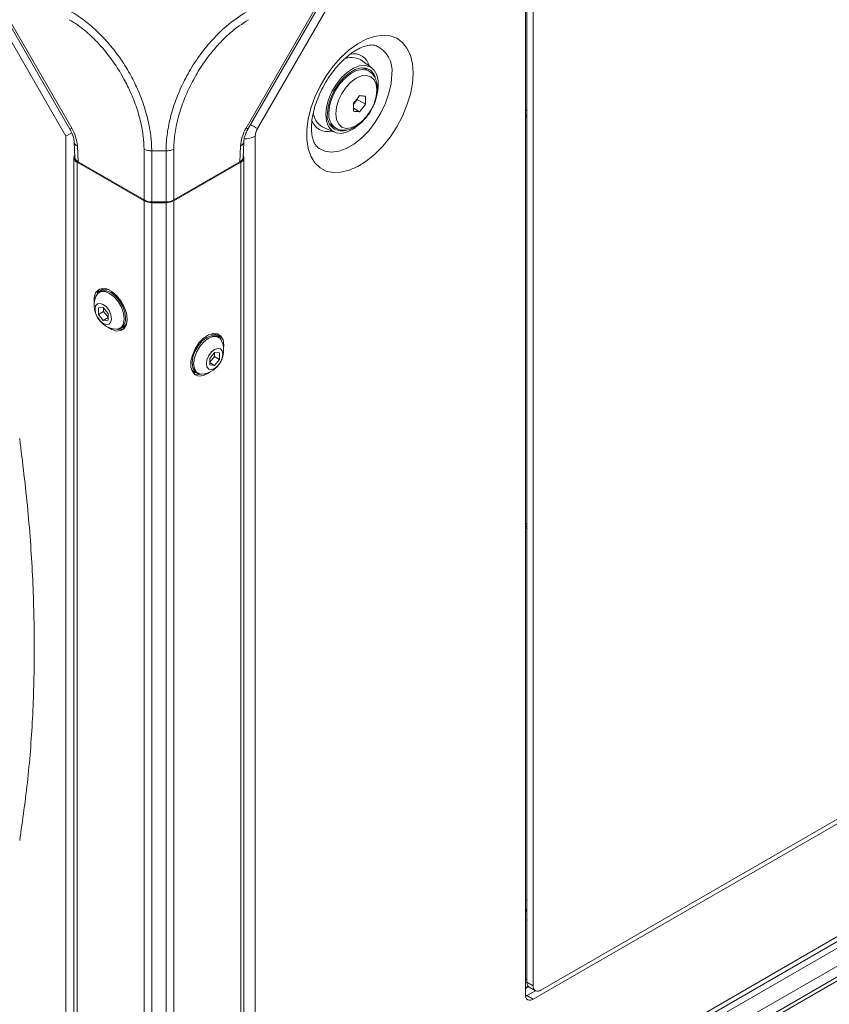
# Model space of a CAD drawing. Header units: millimetres. Extents: x 0 to 1118, y 0 to 864.
# Tile 301 of 313: x 869 to 906, y 552 to 597. Entities that reach past the tile are written whole.
import ezdxf

# ---------------------------------------------------------------- set-up
doc = ezdxf.new("R2010")
doc.units = ezdxf.units.MM

msp = doc.modelspace()

# ---------------------------------------------------------------- linework, layer by layer
at = {"color": 7, "linetype": 'Continuous', "lineweight": 15}
for p, q in [((883.164, 541.826), (1015.824, 618.409)), ((883.45, 540.21), (1015.449, 616.412)), ((871.053, 591.58), (867.298, 598.085)), ((867.718, 598.001), (871.237, 591.905)), ((879.316, 591.905), (882.835, 598.001)), ((891.911, 552.628), (891.911, 597.946)), ((891.982, 553.199), (891.982, 598.109)), ((892.265, 553.036), (892.265, 597.946)), ((884.937, 594.681), (884.439, 595.041)), ((884.653, 594.632), (884.508, 594.688)), ((884.803, 594.546), (884.653, 594.632)), ((884.283, 593.247), (884.283, 593.295)), ((884.108, 593.029), (884.283, 593.247)), ((884.38, 592.692), (884.11, 592.848)), ((884.654, 593.033), (884.283, 593.247)), ((891.982, 592.781), (891.911, 592.74)), ((882.693, 592.015), (883.252, 591.764)), ((883.181, 592.018), (883.101, 592.024)), ((883.153, 592.034), (883.303, 591.947)), ((871.322, 591.729), (871.053, 591.58)), ((871.053, 543.48), (871.053, 591.58)), ((871.429, 591.316), (871.459, 590.618)), ((879.094, 590.618), (879.125, 591.316)), ((871.418, 590.608), (871.418, 544.27)), ((879.135, 544.27), (879.135, 590.608)), ((871.564, 590.404), (874.6, 588.652)), ((874.6, 588.693), (871.606, 590.421)), ((878.947, 590.421), (875.953, 588.693)), ((875.953, 588.652), (878.989, 590.404)), ((875.6, 588.608), (874.953, 588.608)), ((875.6, 588.567), (874.953, 588.567)), ((872.635, 584.534), (872.567, 584.495)), ((872.696, 584.623), (872.654, 584.599)), ((872.75, 583.813), (872.529, 583.793)), ((872.529, 583.793), (872.529, 583.498)), ((872.759, 583.631), (872.529, 583.498)), ((872.529, 583.498), (872.75, 583.224)), ((872.971, 583.538), (872.75, 583.813)), ((872.759, 583.802), (872.759, 583.631)), ((872.759, 583.631), (872.971, 583.367)), ((872.971, 583.243), (872.971, 583.538)), ((872.971, 583.351), (872.75, 583.224)), ((872.75, 583.224), (872.971, 583.243)), ((873.505, 582.872), (873.572, 582.91)), ((873.638, 582.895), (873.68, 582.919)), ((877.899, 582.557), (877.857, 582.582)), ((877.986, 582.454), (877.919, 582.493)), ((877.804, 581.772), (877.583, 581.497)), ((877.795, 581.59), (877.795, 581.761)), ((878.025, 581.752), (877.804, 581.772)), ((878.025, 581.457), (878.025, 581.752)), ((877.583, 581.326), (877.795, 581.59)), ((877.583, 581.497), (877.583, 581.202)), ((877.583, 581.31), (877.804, 581.182)), ((877.795, 581.59), (878.025, 581.457)), ((877.804, 581.182), (878.025, 581.457)), ((876.873, 580.878), (876.916, 580.853)), ((876.981, 580.869), (877.048, 580.83)), ((877.583, 581.202), (877.804, 581.182)), ((940.613, 580.334), (892.265, 552.423)), ((940.437, 580.437), (892.618, 552.832)), ((891.982, 556.506), (891.911, 556.465)), ((891.911, 556.445), (891.982, 556.404)), ((891.982, 555.996), (891.911, 556.037)), ((891.926, 552.929), (892.048, 553)), ((891.982, 552.587), (892.366, 552.808)), ((892.086, 552.97), (892.368, 552.807)), ((891.917, 552.556), (891.982, 552.587))]:
    msp.add_line(p, q, dxfattribs=at)
at = {"color": 9, "linetype": 'Continuous', "lineweight": 0}
for p, q in [((1015.959, 618.707), (883.299, 542.124)), ((883.523, 541.733), (1015.522, 617.934)), ((1015.876, 617.322), (883.877, 541.12)), ((1015.772, 616.599), (883.773, 540.397)), ((883.877, 540.626), (1015.876, 616.827)), ((867.798, 598.046), (871.317, 591.951)), ((879.236, 591.951), (882.756, 598.046)), ((879.755, 591.925), (883.049, 597.629)), ((891.911, 592.546), (891.982, 592.505)), ((871.317, 591.951), (871.237, 591.905)), ((879.652, 544.23), (879.652, 591.577)), ((871.575, 591.134), (871.606, 590.421)), ((878.947, 590.421), (878.979, 591.134)), ((874.6, 588.693), (874.6, 590.999)), ((875.6, 590.915), (874.953, 590.915)), ((874.953, 590.915), (874.953, 588.608)), ((875.6, 588.608), (875.6, 590.915)), ((875.953, 590.999), (875.953, 588.693)), ((871.564, 590.404), (871.564, 544.065)), ((878.989, 544.065), (878.989, 590.404)), ((874.6, 542.313), (874.6, 588.652)), ((874.953, 588.567), (874.953, 542.229)), ((875.6, 542.229), (875.6, 588.567)), ((875.953, 588.652), (875.953, 542.313)), ((891.911, 573.888), (891.982, 573.847)), ((891.911, 553.341), (891.982, 553.3)), ((891.982, 553.199), (892.265, 553.036)), ((891.911, 552.913), (892.053, 552.995)), ((891.982, 552.587), (892.265, 552.423))]:
    msp.add_line(p, q, dxfattribs=at)
at = {"color": 9, "linetype": 'Continuous', "lineweight": 0, "flags": 128}
for points in [[(886.814, 594.442), (886.783, 594.871), (886.69, 595.253), (886.537, 595.578), (886.33, 595.838), (886.072, 596.025), (885.771, 596.135), (885.434, 596.165), (885.07, 596.114), (884.69, 595.984), (884.301, 595.778), (883.915, 595.501), (883.542, 595.161), (883.191, 594.766), (882.871, 594.326), (882.59, 593.853), (882.357, 593.359), (882.176, 592.858), (882.053, 592.361), (881.991, 591.882), (881.991, 591.433), (882.053, 591.026), (882.176, 590.671), (882.357, 590.378), (882.59, 590.154), (882.871, 590.004), (883.191, 589.934), (883.542, 589.944), (883.915, 590.035), (884.301, 590.204), (884.69, 590.446), (885.07, 590.756), (885.434, 591.125), (885.771, 591.544), (886.072, 592.001), (886.33, 592.486), (886.537, 592.986), (886.69, 593.487), (886.783, 593.976), (886.814, 594.442)], [(882.47, 591.091), (882.558, 591.022), (882.816, 590.899), (883.113, 590.859), (883.438, 590.901), (883.782, 591.025), (884.131, 591.227), (884.474, 591.499), (884.8, 591.833), (885.097, 592.216), (885.355, 592.637), (885.566, 593.081), (885.721, 593.532), (885.817, 593.975), (885.849, 594.395)], [(882.992, 592.634), (883.026, 592.958), (883.124, 593.3), (883.28, 593.639), (883.485, 593.952), (883.725, 594.222), (883.986, 594.43), (884.252, 594.564), (884.505, 594.615), (884.729, 594.58), (884.814, 594.539)], [(883.304, 592.603), (883.336, 592.343), (883.429, 592.137), (883.577, 591.999), (883.77, 591.94), (883.995, 591.962), (884.236, 592.065), (884.477, 592.241), (884.702, 592.478), (884.895, 592.76), (885.043, 593.069), (885.136, 593.382), (885.168, 593.679), (885.136, 593.939), (885.043, 594.145), (884.895, 594.282), (884.702, 594.342), (884.477, 594.319), (884.236, 594.217), (883.995, 594.041), (883.77, 593.804), (883.577, 593.521), (883.429, 593.213), (883.336, 592.9), (883.304, 592.603)], [(879.236, 591.951), (879.278, 591.927), (879.305, 591.911), (879.316, 591.905), (879.316, 591.905)], [(879.755, 591.925), (879.683, 591.967), (879.596, 592.017), (879.497, 592.074), (879.434, 592.111)]]:
    msp.add_lwpolyline(points, dxfattribs=at)
at = {"color": 7, "linetype": 'Continuous', "lineweight": 15, "flags": 128}
for points in [[(882.852, 592.562), (882.884, 592.899), (882.978, 593.254), (883.131, 593.609), (883.332, 593.945), (883.572, 594.244), (883.838, 594.489), (884.114, 594.667), (884.387, 594.769), (884.641, 594.789), (884.864, 594.726), (885.042, 594.584), (885.166, 594.37), (885.23, 594.095), (885.23, 593.775), (885.199, 593.57)], [(885.105, 594.256), (885.031, 594.418), (884.878, 594.585), (884.677, 594.675), (884.44, 594.682), (884.179, 594.605), (883.911, 594.45), (883.65, 594.226), (883.412, 593.944), (883.211, 593.623), (883.059, 593.28), (882.963, 592.935), (882.931, 592.608)], [(884.635, 594.682), (884.677, 594.622), (884.681, 594.616)], [(884.447, 592.187), (884.387, 592.129), (884.114, 591.916), (883.838, 591.775), (883.572, 591.713), (883.332, 591.735), (883.131, 591.838), (882.978, 592.017), (882.884, 592.263), (882.852, 592.562)], [(891.911, 592.428), (891.935, 592.437), (891.982, 592.457)], [(883.032, 592.131), (883.045, 592.118), (883.153, 592.034)], [(873.833, 583.276), (873.8, 583.551), (873.703, 583.84), (873.551, 584.118), (873.357, 584.359), (873.138, 584.543), (872.915, 584.652), (872.706, 584.678), (872.531, 584.618), (872.405, 584.477), (872.339, 584.268), (872.339, 584.01), (872.34, 584.001)], [(872.417, 584.315), (872.5, 584.443), (872.647, 584.528), (872.831, 584.53), (873.036, 584.449), (873.241, 584.293), (873.426, 584.078), (873.572, 583.824), (873.667, 583.556), (873.699, 583.301)], [(872.607, 584.656), (872.511, 584.539), (872.456, 584.389)], [(872.635, 584.534), (872.714, 584.567), (872.898, 584.569), (873.103, 584.488), (873.308, 584.332), (873.493, 584.117), (873.64, 583.863), (873.734, 583.595), (873.766, 583.34)], [(872.696, 584.623), (872.779, 584.657), (872.853, 584.669)], [(873.123, 583.303), (873.095, 583.154), (873.014, 583.061), (872.893, 583.038), (872.75, 583.087), (872.607, 583.203), (872.486, 583.366), (872.405, 583.552), (872.377, 583.734), (872.405, 583.882), (872.486, 583.975), (872.607, 583.999), (872.75, 583.949), (872.893, 583.834), (873.014, 583.671), (873.095, 583.484), (873.123, 583.303)], [(872.963, 582.922), (873.138, 582.813), (873.357, 582.744), (873.551, 582.761), (873.703, 582.863), (873.8, 583.04), (873.833, 583.276)], [(873.699, 583.301), (873.667, 583.083), (873.572, 582.924), (873.426, 582.839), (873.274, 582.832)], [(873.797, 583.032), (873.751, 582.974), (873.68, 582.919)], [(878.213, 581.96), (878.223, 582.102), (878.189, 582.339), (878.092, 582.516), (877.94, 582.617), (877.746, 582.635), (877.527, 582.566), (877.304, 582.418), (877.096, 582.203), (876.92, 581.941), (876.794, 581.654), (876.728, 581.369), (876.728, 581.111), (876.794, 580.902), (876.92, 580.761), (877.096, 580.701), (877.304, 580.726), (877.527, 580.836), (877.59, 580.881)], [(877.701, 582.627), (877.774, 582.616), (877.857, 582.582)], [(876.981, 580.869), (876.914, 580.921), (876.82, 581.08), (876.787, 581.298), (876.82, 581.554), (876.914, 581.821), (877.06, 582.075), (877.245, 582.291), (877.45, 582.446), (877.655, 582.527), (877.84, 582.525), (877.919, 582.493)], [(877.279, 580.79), (877.128, 580.798), (876.981, 580.883), (876.887, 581.042), (876.854, 581.26), (876.887, 581.515), (876.981, 581.783), (877.128, 582.037), (877.312, 582.252), (877.517, 582.408), (877.722, 582.488), (877.907, 582.486), (878.053, 582.402), (878.136, 582.274)], [(878.177, 581.692), (878.148, 581.511), (878.067, 581.324), (877.946, 581.161), (877.804, 581.046), (877.661, 580.996), (877.54, 581.02), (877.459, 581.113), (877.43, 581.261), (877.459, 581.443), (877.54, 581.629), (877.661, 581.793), (877.804, 581.908), (877.946, 581.957), (878.067, 581.934), (878.148, 581.841), (878.177, 581.692)], [(876.873, 580.878), (876.802, 580.933), (876.756, 580.991)], [(876.89, 580.784), (876.989, 580.762), (877.196, 580.787)], [(891.982, 574.003), (891.935, 573.983), (891.911, 573.974)], [(891.911, 573.77), (891.935, 573.779), (891.982, 573.799)], [(891.982, 556.937), (891.935, 556.917), (891.911, 556.908)]]:
    msp.add_lwpolyline(points, dxfattribs=at)
at = {"color": 9, "linetype": 'Continuous', "lineweight": 0}
for centre, radius, start, end in [((884.62, 594.563), 1.241, 352.2063, 65.8194), ((884.114, 594.592), 0.735, 13.1154, 101.9749), ((883.708, 592.544), 0.721, 172.8586, 236.1209), ((869.733, 591.003), 1.846, 4.0861, 30.9208), ((880.82, 591.003), 1.846, 149.0792, 175.9139), ((882.927, 592.539), 0.75, 196.8144, 285.8648), ((879.201, 592.44), 0.973, 266.8624, 297.5655), ((880.373, 591.552), 0.721, 148.8563, 178.0435), ((871.659, 591.351), 0.233, 189.0626, 248.8346), ((878.895, 591.351), 0.233, 291.186, 350.726)]:
    msp.add_arc(centre, radius, start, end, dxfattribs=at)
at = {"color": 7, "linetype": 'Continuous', "lineweight": 15}
for centre, radius, start, end in [((884.032, 594.364), 0.79, 58.9346, 118.5227), ((880.667, 596.127), 4.593, 318.4767, 323.9341), ((884.897, 597.654), 4.262, 263.041, 266.7399), ((881.001, 593.216), 3.658, 357.1372, 2.8628), ((880.453, 592.899), 3.658, 357.1372, 2.8628), ((880.941, 595.737), 4.593, 318.4767, 323.9341), ((883.072, 592.703), 0.786, 182.167, 241.143), ((883.59, 592.491), 0.67, 169.9194, 283.222), ((884.622, 596.947), 4.262, 263.041, 266.7399), ((871.639, 590.606), 0.215, 148.7028, 249.769), ((878.915, 590.606), 0.215, 290.231, 31.2972), ((874.939, 589.329), 0.721, 241.9598, 271.1441), ((874.939, 589.289), 0.721, 241.9598, 271.1441), ((875.614, 589.329), 0.721, 268.8559, 298.0402), ((875.614, 589.289), 0.721, 268.8559, 298.0402), ((872.854, 584.258), 0.39, 63.2239, 147.9776), ((873.417, 583.903), 1.081, 157.6017, 180), ((873.417, 583.903), 1.081, 180, 262.3929), ((873.442, 583.238), 0.39, 272.0186, 356.7692), ((873.314, 583.286), 0.455, 304.5077, 6.8045), ((873.515, 583.266), 0.465, 250.1117, 288.6399), ((877.7, 582.216), 0.39, 33.4105, 116.7692), ((877.625, 582.258), 0.481, 10.7841, 47.9782), ((877.136, 581.862), 1.081, 277.6071, 22.3983), ((877.111, 581.197), 0.39, 183.2309, 267.9814), ((892.227, 553.172), 0.246, 173.7012, 234.9867), ((891.8, 553.145), 0.25, 294.746, 333.1133), ((892.48, 553.001), 0.218, 170.786, 309.2033), ((892.127, 552.593), 0.218, 170.786, 309.2033)]:
    msp.add_arc(centre, radius, start, end, dxfattribs=at)
for centre, major_axis, start_param, end_param in [((871.96, 590.625), (0.5, -0.001), 3.167804, 3.928362), ((878.594, 590.625), (0.5, 0.001), 5.496416, 6.256974)]:
    msp.add_ellipse(centre, major_axis=major_axis, ratio=0.577287, start_param=start_param, end_param=end_param, dxfattribs=at)
at = {"color": 9, "linetype": 'Continuous', "lineweight": 0}
for points, knots in [([(874.6, 590.999), (874.593, 591.193), (874.578, 591.582), (874.459, 592.24), (874.253, 592.95), (873.96, 593.669), (873.596, 594.368), (873.169, 595.03), (872.672, 595.659), (872.13, 596.207), (871.636, 596.608), (871.327, 596.798), (871.21, 596.869)], [0, 0, 0, 0, 0.092915, 0.185815, 0.294478, 0.403162, 0.500201, 0.608625, 0.717044, 0.825569, 0.934081, 1, 1, 1, 1]), ([(871.314, 597.218), (871.44, 597.141), (871.769, 596.939), (872.303, 596.514), (872.889, 595.932), (873.434, 595.259), (873.896, 594.548), (874.286, 593.796), (874.596, 593.02), (874.808, 592.256), (874.931, 591.543), (874.946, 591.126), (874.953, 590.915)], [0, 0, 0, 0, 0.065796, 0.172761, 0.282893, 0.389757, 0.499797, 0.596871, 0.703946, 0.814211, 0.906126, 1, 1, 1, 1]), ([(875.6, 590.915), (875.604, 591.057), (875.614, 591.44), (875.712, 592.115), (875.923, 592.918), (876.236, 593.732), (876.646, 594.534), (877.145, 595.296), (877.716, 595.989), (878.415, 596.677), (878.936, 597.019), (879.239, 597.218)], [0, 0, 0, 0, 0.063881, 0.171582, 0.282525, 0.390047, 0.500815, 0.616212, 0.727169, 0.841682, 1, 1, 1, 1]), ([(879.343, 596.869), (879.062, 596.684), (878.58, 596.367), (877.938, 595.72), (877.411, 595.072), (876.951, 594.361), (876.568, 593.617), (876.271, 592.866), (876.065, 592.118), (875.966, 591.491), (875.957, 591.132), (875.954, 590.999)], [0, 0, 0, 0, 0.158413, 0.271114, 0.383835, 0.49919, 0.608333, 0.717478, 0.826751, 0.936004, 1, 1, 1, 1]), ([(868.957, 559.62), (869.09, 560.549), (869.356, 562.409), (869.569, 565.333), (869.645, 568.343), (869.569, 571.441), (869.356, 574.611), (869.09, 576.778), (868.957, 577.861)], [0, 0, 0, 0, 0.16663, 0.333327, 0.499992, 0.666658, 0.833364, 1, 1, 1, 1])]:
    msp.add_open_spline(points, degree=3, knots=knots, dxfattribs=at)
at = {"color": 7, "linetype": 'Continuous', "lineweight": 15}
for points, knots in [([(882.469, 591.097), (882.445, 591.119), (882.393, 591.166), (882.313, 591.305), (882.243, 591.514), (882.201, 591.786), (882.2, 592.117), (882.245, 592.487), (882.338, 592.885), (882.479, 593.298), (882.666, 593.714), (882.893, 594.118), (883.154, 594.497), (883.44, 594.839), (883.739, 595.134), (884.039, 595.372), (884.329, 595.549), (884.595, 595.664), (884.822, 595.719), (885.005, 595.727), (885.086, 595.706), (885.126, 595.696)], [0, 0, 0, 0, 0.044188, 0.096234, 0.146064, 0.199089, 0.251692, 0.304492, 0.357837, 0.411732, 0.466043, 0.520593, 0.575188, 0.629575, 0.683553, 0.736947, 0.789638, 0.841664, 0.893421, 0.945664, 1, 1, 1, 1]), ([(885.031, 593.015), (885.035, 593.024), (885.092, 593.135), (885.154, 593.363), (885.204, 593.681), (885.186, 593.973), (885.108, 594.22), (884.986, 594.414), (884.87, 594.496), (884.816, 594.533)], [0, 0, 0, 0, 0.015242, 0.192387, 0.371547, 0.55388, 0.716066, 0.868982, 1, 1, 1, 1]), ([(883.309, 591.949), (883.371, 591.919), (883.501, 591.855), (883.732, 591.846), (883.976, 591.898), (884.226, 592.018), (884.473, 592.204), (884.701, 592.446), (884.896, 592.721), (884.987, 592.92), (885.031, 593.015)], [0, 0, 0, 0, 0.105004, 0.222646, 0.34364, 0.472134, 0.606342, 0.741757, 0.87673, 1, 1, 1, 1]), ([(871.237, 591.905), (871.258, 591.868), (871.318, 591.759), (871.389, 591.571), (871.423, 591.409), (871.427, 591.334), (871.429, 591.316)], [0, 0, 0, 0, 0.181252, 0.538852, 0.889885, 1, 1, 1, 1]), ([(879.125, 591.316), (879.127, 591.345), (879.133, 591.431), (879.176, 591.606), (879.247, 591.78), (879.301, 591.878), (879.316, 591.905)], [0, 0, 0, 0, 0.17651, 0.516033, 0.866375, 1, 1, 1, 1])]:
    msp.add_open_spline(points, degree=3, knots=knots, dxfattribs=at)
at = {"color": 9, "linetype": 'Continuous', "lineweight": 0}
for points in [[(874.953, 590.915), (874.921, 590.916), (874.855, 590.918), (874.761, 590.935), (874.673, 590.961), (874.624, 590.986), (874.6, 590.999)], [(875.6, 590.915), (875.633, 590.916), (875.698, 590.918), (875.792, 590.935), (875.88, 590.961), (875.929, 590.986), (875.954, 590.999)]]:
    msp.add_open_spline(points, degree=3, dxfattribs=at)

doc.saveas('drawing.dxf')
